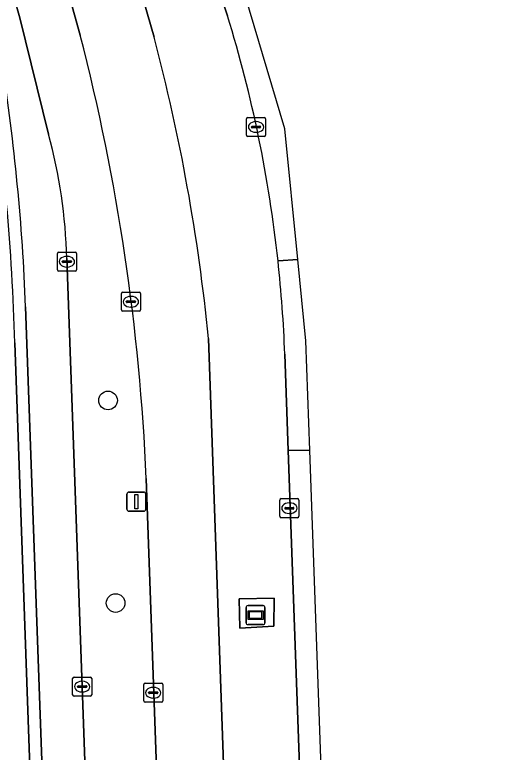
# Model space of a CAD drawing. Extents: x 160349 to 161355, y 381727 to 382854.
# Drawn here: x 161315.72 to 161340.95, y 382372.29 to 382410.95 of the extents above; entities that cross this region are included whole.
import ezdxf

# ---------------------------------------------------------------- set-up
doc = ezdxf.new("R2010")
doc.units = 0
for name, color, linetype in [('IMGEO_Berm_groen', 7, 'Continuous'), ('IMGEO_Boom', 7, 'Continuous'), ('IMGEO_Fietspad_gesloten', 7, 'Continuous'), ('IMGEO_Groenvoorziening', 7, 'Continuous'), ('IMGEO_Kolk', 7, 'Continuous'), ('IMGEO_Lichtmast', 7, 'Continuous'), ('IMGEO_Reclamebord', 7, 'Continuous'), ('IMGEO_Rijbaan_lokaal_gesloten', 7, 'Continuous'), ('IMGEO_Voetpad_open', 7, 'Continuous')]:
    doc.layers.add(name, color=color, linetype=linetype)

msp = doc.modelspace()

# ---------------------------------------------------------------- linework, layer by layer
at = {"layer": 'IMGEO_Berm_groen'}
for points in [[(161326.873, 382410.89), (161326.246, 382412.82), (161325.378, 382415.264)], [(161321.849, 382414.049), (161322.493, 382411.645), (161323.022, 382409.768)], [(161319.158, 382409.879), (161318.349, 382412.787)], [(161315.686, 382411.852), (161315.983, 382410.788), (161317.492, 382404.692)], [(161318.45, 382398.178), (161321.926, 382301.113)], [(161325.875, 382393.982), (161328.927, 382307.262), (161329.384, 382295.255)], [(161330.052, 382388.106), (161329.871, 382393.164)], [(161332.941, 382307.348), (161330.052, 382388.106)], [(161325.857, 382295.549), (161322.615, 382386.648)]]:
    msp.add_lwpolyline(points, dxfattribs=at)
msp.add_lwpolyline([(161329.304, 382378.896), (161327.52, 382378.803), (161327.481, 382380.343), (161329.306, 382380.37)], close=True, dxfattribs=at)
for centre, radius, start, end in [((161260.826, 382390.603), 69.093, 6.18772, 17.07502), ((161209.788, 382381.731), 112.934, 2.4954, 14.43272), ((161226.176, 382384.114), 100.186, 5.65245, 14.83648), ((161290.875, 382397.45), 27.585, 1.5122, 15.2206), ((161261.096, 382390.623), 68.822, 2.11596, 6.19527)]:
    msp.add_arc(centre, radius, start, end, dxfattribs=at)
at = {"layer": 'IMGEO_Boom'}
for centre in [(161320.61, 382390.735), (161321.008, 382380.114)]:
    msp.add_circle(centre, 0.489, dxfattribs=at)
at = {"layer": 'IMGEO_Fietspad_gesloten'}
for points in [[(161317.492, 382404.692), (161315.983, 382410.788), (161315.686, 382411.852), (161314.989, 382414.767), (161314.959, 382414.885), (161313.868, 382419.177), (161312.492, 382424.428), (161311.884, 382426.804), (161311.428, 382428.291)], [(161321.926, 382301.113), (161318.45, 382398.178)], [(161316.294, 382395.637), (161319.579, 382303.861), (161319.771, 382298.34), (161319.95, 382294.602), (161320.188, 382290.699), (161322.18, 382266.442), (161322.676, 382260.402)]]:
    msp.add_lwpolyline(points, dxfattribs=at)
for centre, radius, start, end in [((161206.657, 382391.451), 109.716, 2.18639, 8.9198), ((161290.875, 382397.45), 27.585, 1.5122, 15.2206)]:
    msp.add_arc(centre, radius, start, end, dxfattribs=at)
at = {"layer": 'IMGEO_Groenvoorziening'}
msp.add_lwpolyline([(161321.423, 382267.645), (161319.526, 382290.746), (161319.292, 382294.513), (161319.103, 382298.321), (161318.911, 382303.837), (161315.724, 382393.755)], dxfattribs=at)
msp.add_arc((161205.774, 382390.924), 109.986, 1.47478, 9.07072, dxfattribs=at)
at = {"layer": 'IMGEO_Kolk'}
for p, q in [((161327.864, 382404.64), (161327.864, 382405.492)), ((161327.939, 382405.566), (161328.791, 382405.566)), ((161328.865, 382405.492), (161328.865, 382404.64)), ((161328.166, 382405.109), (161328.564, 382405.109)), ((161328.352, 382405.346), (161328.377, 382405.346)), ((161328.123, 382405.06), (161328.123, 382405.072)), ((161328.561, 382405.023), (161328.163, 382405.023)), ((161328.375, 382404.786), (161328.35, 382404.786)), ((161328.607, 382405.072), (161328.607, 382405.06)), ((161328.791, 382404.566), (161327.939, 382404.566)), ((161318.032, 382398.507), (161318.884, 382398.507)), ((161317.957, 382397.581), (161317.957, 382398.433)), ((161318.445, 382398.287), (161318.47, 382398.287)), ((161318.958, 382398.433), (161318.958, 382397.581)), ((161318.216, 382398.001), (161318.216, 382398.013)), ((161318.654, 382397.964), (161318.256, 382397.964)), ((161318.259, 382398.05), (161318.657, 382398.05)), ((161318.7, 382398.013), (161318.7, 382398.001)), ((161318.884, 382397.507), (161318.032, 382397.507)), ((161318.468, 382397.727), (161318.443, 382397.727)), ((161321.31, 382395.479), (161321.31, 382396.331)), ((161321.385, 382396.405), (161322.237, 382396.405)), ((161322.311, 382396.331), (161322.311, 382395.479)), ((161321.569, 382395.899), (161321.569, 382395.911)), ((161322.007, 382395.862), (161321.609, 382395.862)), ((161321.612, 382395.948), (161322.01, 382395.948)), ((161321.798, 382396.185), (161321.823, 382396.185)), ((161322.053, 382395.911), (161322.053, 382395.899)), ((161321.821, 382395.625), (161321.796, 382395.625)), ((161322.237, 382395.405), (161321.385, 382395.405)), ((161329.611, 382384.66), (161329.611, 382385.512)), ((161329.686, 382385.586), (161330.538, 382385.586)), ((161330.099, 382385.366), (161330.124, 382385.366)), ((161330.612, 382385.512), (161330.612, 382384.66)), ((161329.87, 382385.08), (161329.87, 382385.092)), ((161330.308, 382385.043), (161329.91, 382385.043)), ((161329.913, 382385.129), (161330.311, 382385.129)), ((161330.354, 382385.092), (161330.354, 382385.08)), ((161330.122, 382384.806), (161330.097, 382384.806)), ((161330.538, 382384.586), (161329.686, 382384.586)), ((161318.754, 382375.306), (161318.754, 382376.158)), ((161318.829, 382376.232), (161319.681, 382376.232)), ((161319.755, 382376.158), (161319.755, 382375.306)), ((161319.013, 382375.726), (161319.013, 382375.738)), ((161319.056, 382375.775), (161319.454, 382375.775)), ((161319.242, 382376.012), (161319.267, 382376.012)), ((161319.497, 382375.738), (161319.497, 382375.726)), ((161322.478, 382374.988), (161322.478, 382375.84)), ((161322.553, 382375.914), (161323.405, 382375.914)), ((161323.479, 382375.84), (161323.479, 382374.988)), ((161319.451, 382375.689), (161319.053, 382375.689)), ((161319.265, 382375.452), (161319.24, 382375.452)), ((161322.737, 382375.408), (161322.737, 382375.42)), ((161323.175, 382375.371), (161322.777, 382375.371)), ((161322.78, 382375.457), (161323.178, 382375.457)), ((161322.966, 382375.694), (161322.991, 382375.694)), ((161323.221, 382375.42), (161323.221, 382375.408)), ((161319.681, 382375.232), (161318.829, 382375.232)), ((161322.989, 382375.134), (161322.964, 382375.134)), ((161323.405, 382374.914), (161322.553, 382374.914))]:
    msp.add_line(p, q, dxfattribs=at)
for points in [[(161327.864, 382404.64), (161327.864, 382405.492)], [(161327.939, 382405.566), (161328.791, 382405.566)], [(161328.865, 382405.492), (161328.865, 382404.64)], [(161328.791, 382404.566), (161327.939, 382404.566)], [(161318.032, 382398.507), (161318.884, 382398.507)], [(161317.957, 382397.581), (161317.957, 382398.433)], [(161318.958, 382398.433), (161318.958, 382397.581)], [(161318.884, 382397.507), (161318.032, 382397.507)], [(161321.31, 382395.479), (161321.31, 382396.331)], [(161321.385, 382396.405), (161322.237, 382396.405)], [(161322.311, 382396.331), (161322.311, 382395.479)], [(161322.237, 382395.405), (161321.385, 382395.405)], [(161329.611, 382384.66), (161329.611, 382385.512)], [(161329.686, 382385.586), (161330.538, 382385.586)], [(161330.612, 382385.512), (161330.612, 382384.66)], [(161330.538, 382384.586), (161329.686, 382384.586)], [(161318.754, 382375.306), (161318.754, 382376.158)], [(161318.829, 382376.232), (161319.681, 382376.232)], [(161319.755, 382376.158), (161319.755, 382375.306)], [(161322.478, 382374.988), (161322.478, 382375.84)], [(161322.553, 382375.914), (161323.405, 382375.914)], [(161323.479, 382375.84), (161323.479, 382374.988)], [(161319.681, 382375.232), (161318.829, 382375.232)], [(161323.405, 382374.914), (161322.553, 382374.914)]]:
    msp.add_lwpolyline(points, dxfattribs=at)
for centre, radius, start, end in [((161327.941, 382405.49), 0.0765, 91.552, 178.448), ((161327.941, 382405.49), 0.0765, 91.552, 178.448), ((161328.789, 382405.49), 0.0765, 1.552, 88.448), ((161328.789, 382405.49), 0.0765, 1.552, 88.448), ((161328.163, 382405.069), 0.0403, 85.8775, 175.7526), ((161328.568, 382405.071), 0.0386, 1.7309, 96.639), ((161328.16, 382405.059), 0.0366, 178.938, 274.7102), ((161328.564, 382405.066), 0.043, 264.8664, 352.4533), ((161327.941, 382404.642), 0.0765, 181.552, 268.448), ((161327.941, 382404.642), 0.0765, 181.552, 268.448), ((161328.789, 382404.642), 0.0765, 271.552, 358.448), ((161328.789, 382404.642), 0.0765, 271.552, 358.448), ((161318.034, 382398.431), 0.0765, 91.552, 178.448), ((161318.034, 382398.431), 0.0765, 91.552, 178.448), ((161318.882, 382398.431), 0.0765, 1.552, 88.448), ((161318.882, 382398.431), 0.0765, 1.552, 88.448), ((161318.256, 382398.01), 0.0403, 85.8775, 175.7526), ((161318.253, 382398), 0.0366, 178.938, 274.7102), ((161318.657, 382398.007), 0.043, 264.8664, 352.4533), ((161318.661, 382398.012), 0.0386, 1.7309, 96.639), ((161318.034, 382397.583), 0.0765, 181.552, 268.448), ((161318.034, 382397.583), 0.0765, 181.552, 268.448), ((161318.882, 382397.583), 0.0765, 271.552, 358.448), ((161318.882, 382397.583), 0.0765, 271.552, 358.448), ((161321.387, 382396.329), 0.0765, 91.552, 178.448), ((161321.387, 382396.329), 0.0765, 91.552, 178.448), ((161322.235, 382396.329), 0.0765, 1.552, 88.448), ((161322.235, 382396.329), 0.0765, 1.552, 88.448), ((161321.609, 382395.908), 0.0403, 85.8775, 175.7526), ((161321.606, 382395.898), 0.0366, 178.938, 274.7102), ((161322.01, 382395.905), 0.043, 264.8664, 352.4533), ((161322.014, 382395.91), 0.0386, 1.7309, 96.639), ((161321.387, 382395.481), 0.0765, 181.552, 268.448), ((161321.387, 382395.481), 0.0765, 181.552, 268.448), ((161322.235, 382395.481), 0.0765, 271.552, 358.448), ((161322.235, 382395.481), 0.0765, 271.552, 358.448), ((161329.688, 382385.51), 0.0765, 91.552, 178.448), ((161329.688, 382385.51), 0.0765, 91.552, 178.448), ((161330.536, 382385.51), 0.0765, 1.552, 88.448), ((161330.536, 382385.51), 0.0765, 1.552, 88.448), ((161329.91, 382385.089), 0.0403, 85.8775, 175.7526), ((161329.907, 382385.079), 0.0366, 178.938, 274.7102), ((161330.311, 382385.086), 0.043, 264.8664, 352.4533), ((161330.315, 382385.091), 0.0386, 1.7309, 96.639), ((161329.688, 382384.662), 0.0765, 181.552, 268.448), ((161329.688, 382384.662), 0.0765, 181.552, 268.448), ((161330.536, 382384.662), 0.0765, 271.552, 358.448), ((161330.536, 382384.662), 0.0765, 271.552, 358.448), ((161318.831, 382376.156), 0.0765, 91.552, 178.448), ((161318.831, 382376.156), 0.0765, 91.552, 178.448), ((161319.679, 382376.156), 0.0765, 1.552, 88.448), ((161319.679, 382376.156), 0.0765, 1.552, 88.448), ((161319.053, 382375.735), 0.0403, 85.8775, 175.7526), ((161319.05, 382375.725), 0.0366, 178.938, 274.7102), ((161319.454, 382375.732), 0.043, 264.8664, 352.4533), ((161319.458, 382375.737), 0.0386, 1.7309, 96.639), ((161322.555, 382375.838), 0.0765, 91.552, 178.448), ((161322.555, 382375.838), 0.0765, 91.552, 178.448), ((161323.403, 382375.838), 0.0765, 1.552, 88.448), ((161323.403, 382375.838), 0.0765, 1.552, 88.448), ((161322.777, 382375.417), 0.0403, 85.8775, 175.7526), ((161322.774, 382375.407), 0.0366, 178.938, 274.7102), ((161323.178, 382375.414), 0.043, 264.8664, 352.4533), ((161323.182, 382375.419), 0.0386, 1.7309, 96.639), ((161318.831, 382375.308), 0.0765, 181.552, 268.448), ((161318.831, 382375.308), 0.0765, 181.552, 268.448), ((161319.679, 382375.308), 0.0765, 271.552, 358.448), ((161319.679, 382375.308), 0.0765, 271.552, 358.448), ((161322.555, 382374.99), 0.0765, 181.552, 268.448), ((161322.555, 382374.99), 0.0765, 181.552, 268.448), ((161323.403, 382374.99), 0.0765, 271.552, 358.448), ((161323.403, 382374.99), 0.0765, 271.552, 358.448)]:
    msp.add_arc(centre, radius, start, end, dxfattribs=at)
for centre, major_axis, ratio, start_param, end_param in [((161328.351, 382405.066), (-0.387, 0.002), 0.722429, 4.712389, 7.853982), ((161328.376, 382405.066), (-0.39, 0.002), 0.717154, 1.570796, 4.712389), ((161318.444, 382398.007), (-0.387, 0.002), 0.722429, 4.712389, 7.853982), ((161318.469, 382398.007), (-0.39, 0.002), 0.717154, 1.570796, 4.712389), ((161321.797, 382395.905), (-0.387, 0.002), 0.722429, 4.712389, 7.853982), ((161321.822, 382395.905), (-0.39, 0.002), 0.717154, 1.570796, 4.712389), ((161330.098, 382385.086), (-0.387, 0.002), 0.722429, 4.712389, 7.853982), ((161330.123, 382385.086), (-0.39, 0.002), 0.717154, 1.570796, 4.712389), ((161319.241, 382375.732), (-0.387, 0.002), 0.722429, 4.712389, 7.853982), ((161319.266, 382375.732), (-0.39, 0.002), 0.717154, 1.570796, 4.712389), ((161322.965, 382375.414), (-0.387, 0.002), 0.722429, 4.712389, 7.853982), ((161322.99, 382375.414), (-0.39, 0.002), 0.717154, 1.570796, 4.712389)]:
    msp.add_ellipse(centre, major_axis=major_axis, ratio=ratio, start_param=start_param, end_param=end_param, dxfattribs=at)
at = {"layer": 'IMGEO_Lichtmast'}
for p, q in [((161321.6, 382385.028), (161321.6, 382385.828)), ((161321.6, 382385.828), (161321.6, 382385.028)), ((161321.7, 382385.928), (161322.49, 382385.928)), ((161322.49, 382385.928), (161321.7, 382385.928)), ((161322.59, 382385.828), (161322.59, 382385.028)), ((161322.59, 382385.028), (161322.59, 382385.828)), ((161322.49, 382384.928), (161321.7, 382384.928)), ((161321.7, 382384.928), (161322.49, 382384.928))]:
    msp.add_line(p, q, dxfattribs=at)
msp.add_lwpolyline([(161322.02, 382385.803), (161322.17, 382385.803), (161322.17, 382385.053), (161322.02, 382385.053), (161322.02, 382385.803)], dxfattribs=at)
for centre, start, end in [((161321.7, 382385.828), 90, 180), ((161321.7, 382385.828), 90, 180), ((161322.49, 382385.828), 0, 90), ((161322.49, 382385.828), 360, 90), ((161321.7, 382385.028), 180, 270), ((161321.7, 382385.028), 180, 270), ((161322.49, 382385.028), 270, 0), ((161322.49, 382385.028), 270, 0)]:
    msp.add_arc(centre, 0.1, start, end, dxfattribs=at)
at = {"layer": 'IMGEO_Reclamebord'}
for p, q in [((161327.944, 382379.981), (161328.734, 382379.981)), ((161328.734, 382379.981), (161327.944, 382379.981)), ((161327.844, 382379.081), (161327.844, 382379.881)), ((161327.844, 382379.881), (161327.844, 382379.081)), ((161328.834, 382379.881), (161328.834, 382379.081)), ((161328.834, 382379.081), (161328.834, 382379.881)), ((161328.734, 382378.981), (161327.944, 382378.981)), ((161327.944, 382378.981), (161328.734, 382378.981))]:
    msp.add_line(p, q, dxfattribs=at)
for points in [[(161327.945, 382379.713), (161328.733, 382379.713), (161328.733, 382379.249), (161327.945, 382379.249), (161327.945, 382379.713)], [(161328.01, 382379.648), (161328.01, 382379.314), (161328.668, 382379.314), (161328.668, 382379.648), (161328.01, 382379.648)]]:
    msp.add_lwpolyline(points, dxfattribs=at)
for centre, start, end in [((161327.944, 382379.881), 90, 180), ((161327.944, 382379.881), 90, 180), ((161328.734, 382379.881), 0, 90), ((161328.734, 382379.881), 360, 90), ((161327.944, 382379.081), 180, 270), ((161327.944, 382379.081), 180, 270), ((161328.734, 382379.081), 270, 0), ((161328.734, 382379.081), 270, 0)]:
    msp.add_arc(centre, 0.1, start, end, dxfattribs=at)
at = {"layer": 'IMGEO_Rijbaan_lokaal_gesloten'}
for points in [[(161330.554, 382398.119), (161329.869, 382404.973), (161326.667, 382415.791), (161325.378, 382415.264), (161326.246, 382412.82), (161326.873, 382410.89)], [(161323.022, 382409.768), (161322.493, 382411.645), (161321.849, 382414.049), (161318.349, 382412.787), (161319.158, 382409.879)], [(161331.185, 382388.125), (161330.98, 382393.854), (161330.554, 382398.119), (161329.516, 382398.05)], [(161329.516, 382398.05), (161330.554, 382398.119)], [(161329.384, 382295.255), (161328.927, 382307.262), (161325.875, 382393.982)], [(161329.871, 382393.164), (161330.052, 382388.106), (161331.185, 382388.125)], [(161340.949, 382273.977), (161335.187, 382295.912), (161333.648, 382319.136), (161331.185, 382388.125), (161330.052, 382388.106), (161332.941, 382307.348)], [(161322.615, 382386.648), (161325.857, 382295.549)]]:
    msp.add_lwpolyline(points, dxfattribs=at)
for centre, radius, start, end in [((161260.826, 382390.603), 69.093, 6.18772, 17.07502), ((161209.788, 382381.731), 112.934, 2.4954, 14.43272), ((161226.176, 382384.114), 100.186, 5.65245, 14.83648), ((161261.096, 382390.623), 68.822, 2.11596, 6.19527)]:
    msp.add_arc(centre, radius, start, end, dxfattribs=at)
at = {"layer": 'IMGEO_Voetpad_open'}
for points in [[(161320.484, 382265.894), (161322.18, 382266.442), (161320.188, 382290.699), (161319.95, 382294.602), (161319.771, 382298.34), (161319.579, 382303.861), (161316.294, 382395.637)], [(161315.724, 382393.755), (161318.911, 382303.837), (161319.103, 382298.321), (161319.292, 382294.513), (161319.526, 382290.746), (161321.423, 382267.645)]]:
    msp.add_lwpolyline(points, dxfattribs=at)
msp.add_lwpolyline([(161329.304, 382378.896), (161329.306, 382380.37), (161327.481, 382380.343), (161327.52, 382378.803)], close=True, dxfattribs=at)
for centre, radius, start, end in [((161205.774, 382390.924), 109.986, 1.47478, 9.07072), ((161206.657, 382391.451), 109.716, 2.18639, 8.9198)]:
    msp.add_arc(centre, radius, start, end, dxfattribs=at)

doc.saveas('drawing.dxf')
